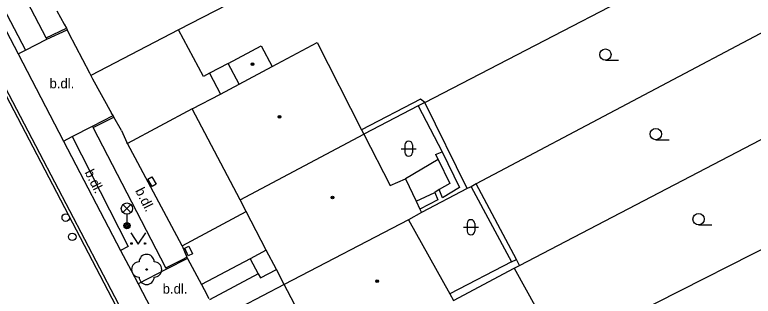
# Model space of a CAD drawing. Extents: x -596229 to -595156, y -1161237 to -1159376.
# Drawn here: x -595925.48 to -595876.6, y -1160672.46 to -1160653.83 of the extents above; entities that cross this region are included whole.
import ezdxf

# ---------------------------------------------------------------- set-up
doc = ezdxf.new("R2010")
doc.units = 0
for name, color, linetype in [('DOP - kresba z DSPS bez souradnic', 7, 'Continuous'), ('DOP - rozhrani ploch obecne', 7, 'Continuous'), ('Level 22', 7, 'Continuous'), ('Level 28', 7, 'Continuous'), ('Level 33', 7, 'Continuous'), ('Level 36', 7, 'Continuous'), ('Level 39', 7, 'Continuous'), ('plynovod - povrch.  znaky - PRIS skut. velikost', 7, 'Continuous'), ('Specificka linie pasportu komunikaci', 7, 'Continuous'), ('TM - budovy zdene_ betonove - VP', 7, 'Continuous'), ('TM - chodniky - VP', 7, 'Continuous'), ('TM - komunikace - VP', 7, 'Continuous'), ('TM - letecke snimky - pomocna linie', 7, 'Continuous'), ('TM - plot drateny_ kovovy - VP', 7, 'Continuous'), ('TM - popis povrchu', 7, 'Continuous'), ('TM - rozhrani mezi zpev. plochami mezi sebou - VP', 7, 'Continuous'), ('TM - rozhrani ploch obecne - VP', 7, 'Continuous'), ('TM - vjezd na pozemek', 7, 'Continuous')]:
    doc.layers.add(name, color=color, linetype=linetype)

msp = doc.modelspace()

# ---------------------------------------------------------------- linework, layer by layer
at = {"layer": 'DOP - kresba z DSPS bez souradnic'}
for points in [[(-595898.62, -1160659.42), (-595902.52, -1160661.44)], [(-595898.34, -1160659.64), (-595898.62, -1160659.42)], [(-595898.78, -1160659.87), (-595897.2, -1160662.9)], [(-595897.63, -1160663.08), (-595897.2, -1160662.9)], [(-595897.63, -1160663.08), (-595897.46, -1160663.41)], [(-595897.2, -1160662.9), (-595896.04, -1160665.27)], [(-595897.46, -1160663.41), (-595899.62, -1160664.69)], [(-595897.46, -1160663.41), (-595896.68, -1160665)], [(-595896.68, -1160665), (-595897.39, -1160665.39)], [(-595898.91, -1160666.18), (-595897.67, -1160665.59)], [(-595897.39, -1160665.39), (-595897.67, -1160665.59)], [(-595897.67, -1160665.59), (-595897.47, -1160666.08)], [(-595897.16, -1160665.94), (-595897.39, -1160665.39)], [(-595896.04, -1160665.27), (-595897.16, -1160665.94)], [(-595895.28, -1160665.21), (-595892.6, -1160670.19)], [(-595897.47, -1160666.08), (-595898.66, -1160666.7)], [(-595892.6, -1160670.19), (-595896.68, -1160672.3)]]:
    msp.add_lwpolyline(points, dxfattribs=at)
at = {"layer": 'DOP - rozhrani ploch obecne'}
for points in [[(-595898.34, -1160659.64), (-595876.95, -1160648.54)], [(-595874.24, -1160654.09), (-595894.93, -1160665.02)], [(-595898.34, -1160659.64), (-595898.78, -1160659.87)], [(-595895.53, -1160665.34), (-595898.34, -1160659.64)], [(-595892.07, -1160670.42), (-595871.51, -1160659.71)], [(-595898.78, -1160659.87), (-595902.37, -1160661.73)], [(-595894.93, -1160665.02), (-595895.28, -1160665.21)], [(-595892.28, -1160670.02), (-595894.93, -1160665.02)], [(-595895.53, -1160665.34), (-595898.55, -1160666.93)], [(-595895.28, -1160665.21), (-595895.53, -1160665.34)], [(-595889.38, -1160676.11), (-595868.66, -1160665.61)], [(-595892.42, -1160670.6), (-595892.07, -1160670.42)], [(-595892.07, -1160670.42), (-595892.28, -1160670.02)], [(-595896.44, -1160672.74), (-595892.42, -1160670.6)], [(-595892.42, -1160670.6), (-595889.57, -1160675.75)]]:
    msp.add_lwpolyline(points, dxfattribs=at)
at = {"layer": 'Level 22'}
msp.add_circle((-595916.75, -1160670.69), 0.05, dxfattribs=at)
for centre, start, end in [((-595916.75, -1160670.19), 0, 180), ((-595917.25, -1160670.69), 90, 270), ((-595916.25, -1160670.69), 270, 90), ((-595916.75, -1160671.19), 180, 0)]:
    msp.add_arc(centre, 0.5, start, end, dxfattribs=at)
at = {"layer": 'Level 28'}
for centre in [(-595922.1, -1160667.26), (-595921.67, -1160668.53)]:
    msp.add_circle(centre, 0.25, dxfattribs=at)
at = {"layer": 'Level 33'}
for p, q in [((-595918.315, -1160666.93), (-595917.785, -1160666.4)), ((-595918.315, -1160666.4), (-595917.785, -1160666.93)), ((-595918.05, -1160667.04), (-595918.05, -1160667.79))]:
    msp.add_line(p, q, dxfattribs=at)
for centre, radius in [((-595918.05, -1160666.665), 0.375), ((-595918.05, -1160667.79), 0.2), ((-595918.05, -1160667.79), 0.145), ((-595918.05, -1160667.79), 0.0876)]:
    msp.add_circle(centre, radius, dxfattribs=at)
at = {"layer": 'Level 36'}
for p, q in [((-595886.39, -1160656.845), (-595885.515, -1160656.845)), ((-595883.05, -1160662.105), (-595882.175, -1160662.105)), ((-595899.656, -1160662.446), (-595899.656, -1160662.946)), ((-595899.156, -1160662.446), (-595899.156, -1160662.946)), ((-595899.906, -1160662.696), (-595898.906, -1160662.696)), ((-595895.786, -1160667.896), (-595894.786, -1160667.896)), ((-595895.536, -1160667.646), (-595895.536, -1160668.146)), ((-595895.036, -1160667.646), (-595895.036, -1160668.146)), ((-595880.22, -1160667.735), (-595879.345, -1160667.735))]:
    msp.add_line(p, q, dxfattribs=at)
msp.add_lwpolyline([(-595917.8, -1160668.27), (-595917.3, -1160669.02), (-595916.8, -1160668.27)], dxfattribs=at)
for centre, radius in [((-595886.39, -1160656.47), 0.375), ((-595883.05, -1160661.73), 0.375), ((-595880.22, -1160667.36), 0.375), ((-595917.75, -1160668.97), 0.05), ((-595916.851, -1160668.97), 0.05)]:
    msp.add_circle(centre, radius, dxfattribs=at)
for centre, start, end in [((-595899.406, -1160662.446), 0, 180), ((-595899.406, -1160662.946), 180, 0), ((-595895.286, -1160667.646), 0, 180), ((-595895.286, -1160668.146), 180, 0)]:
    msp.add_arc(centre, 0.25, start, end, dxfattribs=at)
at = {"layer": 'Level 39'}
for centre, radius in [((-595909.75, -1160657.1), 0.09), ((-595909.75, -1160657.1), 0.0398), ((-595907.96, -1160660.59), 0.09), ((-595907.96, -1160660.59), 0.0398), ((-595904.45, -1160665.93), 0.09), ((-595904.45, -1160665.93), 0.0398), ((-595901.5, -1160671.46), 0.09), ((-595901.5, -1160671.46), 0.0398)]:
    msp.add_circle(centre, radius, dxfattribs=at)
at = {"layer": 'plynovod - povrch.  znaky - PRIS skut. velikost'}
for points in [[(-595916.67, -1160664.72), (-595916.41, -1160664.57)], [(-595916.41, -1160664.57), (-595916.13, -1160665.05)], [(-595916.39, -1160665.2), (-595916.67, -1160664.72)], [(-595916.13, -1160665.05), (-595916.39, -1160665.2)], [(-595914.23, -1160669.28), (-595913.95, -1160669.15)], [(-595914, -1160669.78), (-595914.23, -1160669.28)], [(-595913.95, -1160669.15), (-595913.72, -1160669.66)], [(-595913.72, -1160669.66), (-595914, -1160669.78)]]:
    msp.add_lwpolyline(points, dxfattribs=at)
at = {"layer": 'Specificka linie pasportu komunikaci'}
for points in [[(-595923.41, -1160655.37), (-595922.06, -1160654.73)], [(-595920.29, -1160661.3), (-595918.92, -1160660.6)], [(-595915.48, -1160670.57), (-595914.38, -1160670.03), (-595914.08, -1160669.88)]]:
    msp.add_lwpolyline(points, dxfattribs=at)
at = {"layer": 'TM - budovy zdene_ betonove - VP'}
for points in [[(-595908.44, -1160657.26), (-595905.47, -1160655.68)], [(-595905.47, -1160655.68), (-595902.52, -1160661.44)], [(-595911.36, -1160657.06), (-595909.17, -1160655.89)], [(-595909.17, -1160655.89), (-595908.44, -1160657.26)], [(-595910.63, -1160658.42), (-595911.36, -1160657.06)], [(-595910.63, -1160658.42), (-595908.44, -1160657.26)], [(-595911.87, -1160659.08), (-595910.63, -1160658.42)], [(-595913.73, -1160660.07), (-595911.87, -1160659.08)], [(-595910.57, -1160666.09), (-595913.73, -1160660.07)], [(-595902.52, -1160661.44), (-595902.37, -1160661.73)], [(-595910.57, -1160666.09), (-595902.37, -1160661.73)], [(-595902.37, -1160661.73), (-595900.63, -1160665.13)], [(-595900.63, -1160665.13), (-595899.62, -1160664.69)], [(-595899.62, -1160664.69), (-595898.91, -1160666.18)], [(-595910.17, -1160666.85), (-595910.57, -1160666.09)], [(-595898.91, -1160666.18), (-595898.66, -1160666.7)], [(-595908.83, -1160669.42), (-595910.17, -1160666.85)], [(-595898.55, -1160666.93), (-595899.41, -1160667.4)], [(-595898.66, -1160666.7), (-595898.55, -1160666.93)], [(-595899.41, -1160667.4), (-595907.64, -1160671.69)], [(-595899.41, -1160667.4), (-595896.68, -1160672.3)], [(-595908.16, -1160670.7), (-595908.83, -1160669.42)], [(-595907.64, -1160671.69), (-595908.16, -1160670.7)], [(-595906.06, -1160674.71), (-595907.64, -1160671.69)], [(-595896.68, -1160672.3), (-595896.44, -1160672.74)]]:
    msp.add_lwpolyline(points, dxfattribs=at)
at = {"layer": 'TM - chodniky - VP'}
for points in [[(-595923.41, -1160655.37), (-595928.11, -1160646.36), (-595929.5, -1160647.13)], [(-595924.77, -1160656.18), (-595923.36, -1160655.46)], [(-595923.36, -1160655.46), (-595923.41, -1160655.37)], [(-595925.26, -1160656.43), (-595924.77, -1160656.18)], [(-595921.67, -1160661.9), (-595920.34, -1160661.21)], [(-595920.29, -1160661.3), (-595920.34, -1160661.21)], [(-595915.48, -1160670.57), (-595920.29, -1160661.3)], [(-595922.25, -1160662.19), (-595921.67, -1160661.9)], [(-595915.43, -1160670.66), (-595917.31, -1160671.64)], [(-595915.43, -1160670.66), (-595915.48, -1160670.57)]]:
    msp.add_lwpolyline(points, dxfattribs=at)
at = {"layer": 'TM - komunikace - VP'}
for points in [[(-595929.97, -1160647.39), (-595925.26, -1160656.43)], [(-595925.26, -1160656.43), (-595922.25, -1160662.19)], [(-595922.25, -1160662.19), (-595918.47, -1160669.44)], [(-595918.47, -1160669.44), (-595917.78, -1160670.75), (-595917.31, -1160671.64)], [(-595917.31, -1160671.64), (-595915.92, -1160674.3)]]:
    msp.add_lwpolyline(points, dxfattribs=at)
at = {"layer": 'TM - letecke snimky - pomocna linie'}
for points in [[(-595912.6, -1160657.71), (-595912.99, -1160657.92), (-595914.63, -1160654.84)], [(-595913.73, -1160660.07), (-595918.02, -1160662.35)], [(-595909.89, -1160669.98), (-595913.12, -1160671.69)], [(-595892.6, -1160670.19), (-595892.28, -1160670.02)], [(-595909.36, -1160670.98), (-595912.59, -1160672.7)]]:
    msp.add_lwpolyline(points, dxfattribs=at)
at = {"layer": 'TM - plot drateny_ kovovy - VP'}
for points in [[(-595906.66, -1160650.7), (-595914.63, -1160654.84)], [(-595922.2, -1160654.45), (-595922.06, -1160654.73)], [(-595922.06, -1160654.73), (-595922.01, -1160654.83)], [(-595922.01, -1160654.83), (-595921.92, -1160655.02)], [(-595914.63, -1160654.84), (-595920.44, -1160657.86)], [(-595920.54, -1160657.67), (-595920.44, -1160657.86)], [(-595920.44, -1160657.86), (-595920.33, -1160658.08)], [(-595918.97, -1160660.51), (-595919.07, -1160660.34)], [(-595918.92, -1160660.6), (-595918.97, -1160660.51)], [(-595918.42, -1160661.49), (-595918.92, -1160660.6)], [(-595918.02, -1160662.35), (-595918.05, -1160662.29)], [(-595914.39, -1160669.12), (-595918.02, -1160662.35)], [(-595914.39, -1160669.12), (-595910.17, -1160666.85)], [(-595914.39, -1160669.12), (-595914.08, -1160669.88)], [(-595914.08, -1160669.88), (-595914.04, -1160669.97)], [(-595907.64, -1160671.69), (-595911.96, -1160673.93)]]:
    msp.add_lwpolyline(points, dxfattribs=at)
at = {"layer": 'TM - rozhrani mezi zpev. plochami mezi sebou - VP'}
for points in [[(-595890.78, -1160726.02), (-595894.94, -1160718.24), (-595901.24, -1160706.54), (-595910.16, -1160689.62), (-595919.04, -1160672.6), (-595923.99, -1160663.1), (-595932.69, -1160646.49), (-595940.83, -1160630.88), (-595953.78, -1160606.18), (-595960.08, -1160594.04)], [(-595890.68, -1160725.79), (-595894.76, -1160718.15), (-595901.06, -1160706.45), (-595909.98, -1160689.53), (-595918.86, -1160672.51), (-595923.81, -1160663.01), (-595932.51, -1160646.4), (-595940.65, -1160630.79), (-595953.6, -1160606.09), (-595959.81, -1160594.12)]]:
    msp.add_lwpolyline(points, dxfattribs=at)
at = {"layer": 'TM - rozhrani ploch obecne - VP'}
for points in [[(-595929.5, -1160647.13), (-595924.77, -1160656.18)], [(-595923.36, -1160655.46), (-595922.01, -1160654.83)], [(-595911.36, -1160657.06), (-595912.6, -1160657.71)], [(-595912.6, -1160657.71), (-595911.87, -1160659.08)], [(-595920.34, -1160661.21), (-595918.97, -1160660.51)], [(-595921.67, -1160661.9), (-595917.97, -1160669.18), (-595918.47, -1160669.44)], [(-595908.83, -1160669.42), (-595909.89, -1160669.98)], [(-595914.04, -1160669.97), (-595915.43, -1160670.66)], [(-595909.89, -1160669.98), (-595909.36, -1160670.98)], [(-595909.36, -1160670.98), (-595909.22, -1160671.25), (-595908.16, -1160670.7)]]:
    msp.add_lwpolyline(points, dxfattribs=at)
at = {"layer": 'TM - vjezd na pozemek'}
for points in [[(-595922.69, -1160653.58), (-595922.2, -1160654.45)], [(-595921.92, -1160655.02), (-595920.54, -1160657.67)], [(-595920.33, -1160658.08), (-595919.07, -1160660.34)], [(-595918.42, -1160661.49), (-595918.05, -1160662.29)], [(-595914.04, -1160669.97), (-595913.12, -1160671.69)], [(-595913.12, -1160671.69), (-595912.95, -1160672.01)], [(-595912.95, -1160672.01), (-595912.63, -1160672.62)]]:
    msp.add_lwpolyline(points, dxfattribs=at)

# ---------------------------------------------------------------- texts
at = {"layer": 'TM - popis povrchu'}
for p in [(-595923.18, -1160658.7), (-595915.69, -1160672.29)]:
    msp.add_text('b.dl.', height=0.65, dxfattribs=at).set_placement(p)
for p in [(-595920.87, -1160664.26), (-595917.52, -1160665.47)]:
    msp.add_text('b.dl.', height=0.65, rotation=296.7, dxfattribs=at).set_placement(p)

doc.saveas('drawing.dxf')
